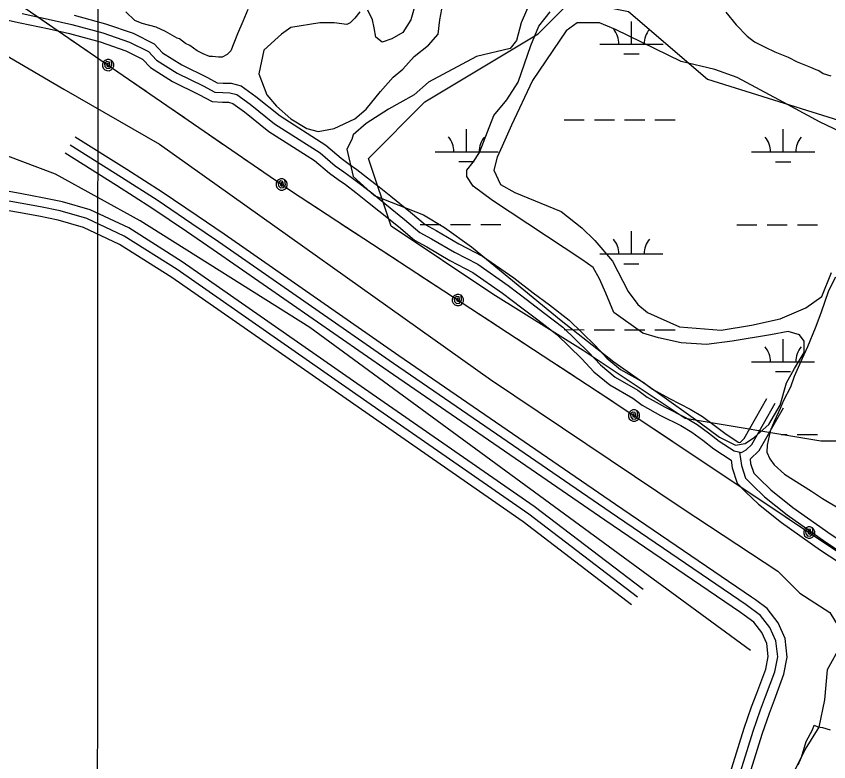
# Model space of a CAD drawing. Extents: x 3245246 to 3283090, y 806824 to 832173.
# Drawn here: x 3264999 to 3266287, y 824378 to 825560 of the extents above; entities that cross this region are included whole.
import ezdxf

# ---------------------------------------------------------------- set-up
doc = ezdxf.new("R2010")
doc.units = 0
for name, color, linetype in [('V-GRID-MAJR', 7, 'Continuous'), ('V-ROAD-CNTR', 7, 'Continuous'), ('V-SITE-VEGE', 7, 'Continuous'), ('V-TOPO-SHOR', 7, 'Continuous'), ('V-UTIL-LINE', 7, 'Continuous'), ('V-WETL-SWMP', 7, 'Continuous')]:
    doc.layers.add(name, color=color, linetype=linetype)

msp = doc.modelspace()

# ---------------------------------------------------------------- linework, layer by layer
at = {"layer": 'V-GRID-MAJR'}
msp.add_spline([(3265123.1, 812206.4), (3265125.8, 818265.2), (3265128.4, 824327.5), (3265131.1, 830389.8), (3265131.1, 830393.2)], degree=3, dxfattribs=at)
at = {"layer": 'V-ROAD-CNTR'}
for points in [[(3265009, 825564.3), (3265054.6, 825554.5), (3265087.3, 825547), (3265136.7, 825533.8), (3265178.8, 825519.1), (3265208.8, 825504), (3265221.7, 825490.3), (3265254.4, 825469.9), (3265295.5, 825449.5), (3265314.1, 825439.4), (3265326.9, 825438.9), (3265338, 825438.8), (3265349.2, 825435.7), (3265370.3, 825420.7), (3265408.7, 825389.7), (3265481.3, 825343.3), (3265505, 825323), (3265518.6, 825313.4), (3265530.2, 825305.1), (3265547, 825292.2), (3265565.6, 825277.7), (3265583.7, 825263.3), (3265614.8, 825237.9), (3265639.1, 825217.3), (3265657.7, 825207.3), (3265694, 825185.9), (3265730.9, 825166.8), (3265779, 825133.3), (3265809.7, 825109.7), (3265835.4, 825090.4), (3265866, 825066.8), (3265906.6, 825027.3), (3265925.5, 825007.2), (3265948.8, 824987.7), (3265984.9, 824967), (3265999.7, 824956), (3266027.8, 824940.4), (3266060.5, 824924), (3266078.8, 824912.7), (3266096.5, 824899.6), (3266113.7, 824886.5), (3266137.6, 824870.7), (3266149.1, 824868.2), (3266156.2, 824872.5), (3266165.4, 824881), (3266202.5, 824946.4)], [(3264954.8, 825560.6), (3265005.8, 825549.6), (3265051.3, 825539.9), (3265083.7, 825532.5), (3265132.3, 825519.4), (3265173, 825505.3), (3265199.7, 825491.8), (3265212.1, 825478.6), (3265247, 825456.8), (3265288.6, 825436.1), (3265310, 825424.6), (3265326.5, 825423.9), (3265335.9, 825423.8), (3265342.7, 825421.9), (3265361.2, 825408.7), (3265399.9, 825377.5), (3265472.3, 825331.2), (3265495.8, 825311.2), (3265509.9, 825301.2), (3265521.2, 825293.1), (3265537.8, 825280.3), (3265556.3, 825265.9), (3265574.3, 825251.6), (3265605.2, 825226.4), (3265630.6, 825204.8), (3265650.4, 825194.2), (3265686.7, 825172.7), (3265723.1, 825153.9), (3265770.2, 825121.2), (3265800.6, 825097.8), (3265826.3, 825078.4), (3265856.2, 825055.5), (3265895.9, 825016.8), (3265915.2, 824996.3), (3265940.2, 824975.4), (3265976.7, 824954.4), (3265991.6, 824943.4), (3266020.8, 824927.1), (3266053.1, 824910.9), (3266070.4, 824900.3), (3266087.5, 824887.6), (3266105.1, 824874.3), (3266132.5, 824856)], [(3265091, 825561.6), (3265141.1, 825548.1), (3265184.7, 825533), (3265217.9, 825516.2), (3265231.3, 825502), (3265261.7, 825483), (3265302.4, 825462.8), (3265318.1, 825454.3), (3265327.3, 825453.9), (3265340.2, 825453.7), (3265355.7, 825449.5), (3265379.4, 825432.6), (3265417.5, 825401.9), (3265490.2, 825355.4), (3265514.2, 825334.9), (3265527.3, 825325.7), (3265539.1, 825317.2), (3265556.2, 825304), (3265574.8, 825289.5), (3265593.1, 825275), (3265624.4, 825249.4), (3265647.6, 825229.7), (3265665.1, 825220.3), (3265701.2, 825199), (3265738.7, 825179.7), (3265787.9, 825145.4), (3265818.7, 825121.7), (3265844.5, 825102.3), (3265875.9, 825078.2), (3265917.3, 825037.8), (3265935.8, 825018.1), (3265957.4, 825000.1), (3265993.1, 824979.6), (3266007.9, 824968.7), (3266034.9, 824953.7), (3266067.8, 824937.1), (3266087.2, 824925.2), (3266105.5, 824911.6), (3266122.4, 824898.7), (3266143.5, 824884.7), (3266146.5, 824884.1), (3266147.2, 824884.5), (3266153.5, 824890.4), (3266189.4, 824953.8)], [(3266171.3, 824634.4), (3266165.1, 824639), (3265949.2, 824785.9), (3265605.7, 825021.8), (3265328.7, 825214.5), (3265286, 825243.5), (3265230.9, 825280.9), (3265174.4, 825317), (3265092.8, 825368.2)], [(3266011.2, 823923.6), (3266167.7, 824426.3), (3266179.2, 824460.2), (3266187.2, 824481.5), (3266201.8, 824520.7), (3266206.4, 824544.2), (3266203.6, 824569.6), (3266194.1, 824590.6), (3266179.1, 824609.9), (3266156.4, 824626.8), (3265940.7, 824773.5), (3265597.2, 825009.5), (3265320.2, 825202.1), (3265277.6, 825231.1), (3265222.7, 825268.3), (3265166.4, 825304.3), (3265084.8, 825355.5)], [(3266153.3, 824610.4), (3266147.7, 824614.6), (3265932.2, 824761.1), (3265588.7, 824997.1), (3265311.7, 825189.8), (3265269.2, 825218.7), (3265214.4, 825255.8), (3265158.4, 825291.6), (3265076.8, 825342.8)], [(3265993.2, 824650.8), (3265820.6, 824782.8), (3265563.5, 824961), (3265262.5, 825170.8), (3265177.8, 825224.7), (3265116.4, 825253.3), (3265072.7, 825265.9), (3265040.8, 825272.3), (3265008.4, 825278.4), (3264976.4, 825284.1), (3264928.9, 825279.2), (3264870.3, 825271.2)], [(3265984.1, 824638.8), (3265811.8, 824770.6), (3265554.9, 824948.7), (3265254.2, 825158.3), (3265170.5, 825211.5), (3265111.1, 825239.2), (3265069.1, 825251.3), (3265037.9, 825257.6), (3265005.7, 825263.6), (3264975.9, 825268.9), (3264930.7, 825264.3), (3264855.6, 825254)], [(3265974.9, 824626.9), (3265803, 824758.5), (3265546.4, 824936.4), (3265245.8, 825145.8), (3265163.3, 825198.3), (3265105.9, 825225.1), (3265065.6, 825236.8), (3265035.1, 825242.9), (3265003, 825248.9), (3264975.3, 825253.8), (3264932.5, 825249.4), (3264867.6, 825240.5)], [(3266162.6, 824857.9), (3266177.3, 824871.6), (3266215.5, 824939)], [(3266145.9, 824868.9), (3266148.9, 824847.5), (3266155.5, 824827.6), (3266166.1, 824816.8), (3266185.7, 824797.9), (3266221.5, 824769.2), (3266282.9, 824725.9), (3266363.3, 824673.2), (3266500.7, 824585.7), (3266565.5, 824541.6), (3266596.9, 824520.8), (3266617.3, 824502.4), (3266631.9, 824493.5), (3266653.1, 824488.5), (3266668.9, 824482.2), (3266684, 824474.3), (3266700.4, 824459.2), (3266706.4, 824449.8), (3266708.4, 824440.5), (3266701, 824433.1), (3266690.5, 824425.6), (3266642.7, 824395.5)], [(3266132.5, 824856), (3266134.2, 824844.1), (3266142.4, 824819.5), (3266155.6, 824806.1), (3266175.8, 824786.6), (3266212.5, 824757.2), (3266274.5, 824713.5), (3266355.2, 824660.6), (3266492.4, 824573.2), (3266557.1, 824529.2), (3266587.7, 824509), (3266608.3, 824490.4), (3266626.1, 824479.4), (3266648.6, 824474.1), (3266662.7, 824468.5), (3266675.2, 824461.9), (3266688.8, 824449.4), (3266692.3, 824444), (3266692, 824445.3), (3266691.3, 824444.6), (3266682.1, 824438), (3266634.7, 824408.1)], [(3266162.6, 824857.9), (3266163.5, 824850.9), (3266168.6, 824835.6), (3266176.7, 824827.5), (3266195.7, 824809.1), (3266230.5, 824781.2), (3266291.4, 824738.3), (3266371.4, 824685.8), (3266508.9, 824598.2), (3266573.8, 824554.1), (3266606.2, 824532.7), (3266626.3, 824514.5), (3266637.7, 824507.5), (3266657.6, 824502.8), (3266675.2, 824495.8), (3266692.7, 824486.6), (3266711.9, 824468.9), (3266720.5, 824455.7), (3266724.8, 824435.6), (3266710.7, 824421.6), (3266698.8, 824413.1), (3266650.7, 824382.8)], [(3266025.5, 823919.2), (3266182, 824421.6), (3266193.4, 824455.2), (3266201.2, 824476.2), (3266216.3, 824516.6), (3266221.6, 824543.6), (3266218.3, 824573.6), (3266207, 824598.4), (3266189.6, 824620.7), (3266171.3, 824634.4)], [(3265996.8, 823928.1), (3266153.5, 824430.9), (3266165.1, 824465.2), (3266173.1, 824486.7), (3266187.4, 824524.8), (3266191.3, 824544.9), (3266189, 824565.6), (3266181.2, 824582.8), (3266168.5, 824599.1), (3266153.3, 824610.4)]]:
    msp.add_lwpolyline(points, dxfattribs=at)
at = {"layer": 'V-SITE-VEGE'}
for p, q in [((3266124, 825566.7), (3266140.4, 825546.3)), ((3266140.4, 825546.3), (3266158, 825528.2)), ((3266158, 825528.2), (3266169.8, 825519.7)), ((3266169.8, 825519.7), (3266186.4, 825511.1)), ((3266186.4, 825511.1), (3266201.7, 825503.7)), ((3266201.7, 825503.7), (3266223.1, 825495.1)), ((3266223.1, 825495.1), (3266237.3, 825487.7)), ((3266237.3, 825487.7), (3266258.6, 825479.1)), ((3266258.6, 825479.1), (3266266.9, 825475.4)), ((3266266.9, 825475.4), (3266271.6, 825474.2)), ((3266271.6, 825474.2), (3266278.7, 825469.3)), ((3266278.7, 825469.3), (3266290.6, 825465.6)), ((3266298, 825146.2), (3266287, 825124.9)), ((3266287, 825124.9), (3266274.6, 825089.4)), ((3266274.6, 825089.4), (3266265.9, 825065.7)), ((3266265.9, 825065.7), (3266253.6, 825036)), ((3266253.6, 825036), (3266245, 825017.1)), ((3266245, 825017.1), (3266232.7, 824988.7)), ((3266232.7, 824988.7), (3266226.5, 824972.1)), ((3266226.5, 824972.1), (3266215.5, 824950.8)), ((3266215.5, 824950.8), (3266210.5, 824937.8)), ((3266210.5, 824937.8), (3266200.7, 824917.7)), ((3266200.7, 824917.7), (3266194.5, 824902.3)), ((3266194.5, 824902.3), (3266189.5, 824879.7)), ((3266189.5, 824879.7), (3266189.3, 824869)), ((3266189.3, 824869), (3266193.9, 824858.2)), ((3266193.9, 824858.2), (3266200.9, 824848.6)), ((3266200.9, 824848.6), (3266217.4, 824834)), ((3266217.4, 824834), (3266259.9, 824807.2)), ((3266259.9, 824807.2), (3266277.6, 824795.1)), ((3266277.6, 824795.1), (3266304.8, 824779.2)), ((3266261.5, 824428.4), (3266264, 824435.8)), ((3266264, 824435.8), (3266270.1, 824433.3)), ((3266270.1, 824433.3), (3266277.5, 824432.1)), ((3266277.5, 824432.1), (3266289.8, 824428.3)), ((3266251.5, 824410), (3266261.5, 824428.4)), ((3266243.9, 824385.3), (3266251.5, 824410)), ((3266238.9, 824373), (3266243.9, 824385.3))]:
    msp.add_line(p, q, dxfattribs=at)
msp.add_lwpolyline([(3265366.4, 825570.5), (3265358.3, 825551.9), (3265350.2, 825532.1), (3265339.7, 825505.4), (3265333.9, 825499.5), (3265325.7, 825494.9), (3265319.9, 825494.9), (3265310.6, 825496.1), (3265305.9, 825496.1), (3265295.5, 825500.7), (3265286.1, 825505.4), (3265274.5, 825513.5), (3265267.5, 825517), (3265258.2, 825524), (3265254.7, 825525.2), (3265236.1, 825535.6), (3265221, 825542.6), (3265198.9, 825548.4), (3265187.2, 825553.1), (3265173.3, 825567.1)], dxfattribs=at)
at = {"layer": 'V-TOPO-SHOR'}
for points in [[(3264688.4, 825622.3), (3264753.5, 825596.2), (3264805.6, 825591.8), (3264948.8, 825518), (3265074.6, 825444.2), (3265226.4, 825357.3), (3265751.3, 824983.9), (3266055, 824779.8), (3266206.8, 824679.9), (3266241.5, 824645.2), (3266289.2, 824614.8), (3266302.2, 824593.1), (3266306.6, 824562.7), (3266284.9, 824523.7), (3266280.5, 824476), (3266271.8, 824432.6), (3266250.1, 824397.9), (3266224, 824345.8), (3266206.6, 824267.7), (3266206.6, 824241.7), (3266202.3, 824211.3)], [(3265543.8, 825567.3), (3265536.2, 825557.1), (3265528.6, 825549.5), (3265523.6, 825547), (3265503.3, 825549.5), (3265480.5, 825549.6), (3265434.8, 825542), (3265419.6, 825531.8), (3265414.5, 825526.8), (3265391.7, 825506.5), (3265384.1, 825468.5), (3265396.7, 825435.5), (3265411.9, 825417.7), (3265434.7, 825397.5), (3265460.1, 825382.2), (3265477.8, 825377.1), (3265503.2, 825382.2), (3265536.2, 825397.4), (3265553.9, 825412.6), (3265576.7, 825440.5), (3265597, 825463.3), (3265612.3, 825476), (3265630, 825496.2), (3265652.8, 825514), (3265668.1, 825531.7), (3265670.6, 825554.5), (3265675.7, 825579.9)], [(3265815.1, 825584.9), (3265799.9, 825549.4), (3265792.3, 825521.5), (3265782.1, 825508.9), (3265728.9, 825496.2), (3265652.8, 825455.7), (3265630, 825435.4), (3265607.2, 825422.7), (3265589.4, 825412.6), (3265553.9, 825389.8), (3265533.6, 825372.1), (3265531.1, 825364.4), (3265523.5, 825349.2), (3265533.6, 825306.1), (3265566.5, 825275.7), (3265645.1, 825245.2), (3265678.1, 825224.9), (3265721.2, 825194.5), (3265863.1, 825077.8), (3265946.7, 825011.9), (3266015.2, 824963.7), (3266083.6, 824915.5), (3266114, 824892.6), (3266139.3, 824879.9), (3266154.6, 824882.5), (3266169.8, 824892.6), (3266192.6, 824912.9), (3266210.4, 824943.3), (3266220.5, 824978.8), (3266233.2, 825001.6), (3266248.4, 825026.9), (3266248.4, 825044.7), (3266240.8, 825054.8), (3266223.1, 825059.9), (3266195.2, 825054.8), (3266134.3, 825044.7), (3266093.8, 825039.7), (3266053.2, 825042.2), (3266017.7, 825049.9), (3265992.4, 825057.5), (3265946.8, 825090.5), (3265934.1, 825120.9), (3265924, 825143.7), (3265913.8, 825161.5), (3265896.1, 825174.1), (3265754.1, 825268), (3265723.7, 825290.8), (3265713.6, 825306.1), (3265713.6, 825316.2), (3265723.7, 825328.9), (3265733.9, 825344.1), (3265746.6, 825377), (3265756.7, 825402.4), (3265777, 825427.7), (3265794.8, 825455.6), (3265815.1, 825513.9), (3265827.8, 825544.3), (3265845.5, 825567.1)], [(3265632.6, 825582.4), (3265625, 825554.6), (3265612.3, 825534.3), (3265594.5, 825524.1), (3265579.3, 825519.1), (3265569.2, 825526.7), (3265566.6, 825541.9), (3265564.1, 825554.6), (3265556.5, 825569.8)], [(3266317, 825371.7), (3266273.9, 825392), (3266208, 825427.5), (3266142.1, 825463.1), (3266106.6, 825475.8), (3266053.4, 825488.5), (3265949.5, 825539.2), (3265924.1, 825549.4), (3265888.6, 825549.4), (3265870.9, 825536.7), (3265817.6, 825458.1), (3265784.6, 825387.2), (3265769.4, 825354.2), (3265761.8, 825336.5), (3265756.7, 825316.2), (3265766.8, 825293.4), (3265789.6, 825280.7), (3265863.2, 825250.2), (3265896.1, 825224.8), (3265916.4, 825204.6), (3265944.3, 825171.6), (3265969.6, 825123.4), (3265984.8, 825103.1), (3266000, 825090.4), (3266050.7, 825067.6), (3266116.6, 825062.5), (3266164.8, 825070.1), (3266210.4, 825080.2), (3266251, 825097.9), (3266276.4, 825115.7), (3266291.6, 825153.7)], [(3266163.4, 824554.1), (3265464.9, 825066.5), (3265196, 825235.8), (3265061.5, 825309.7), (3264957.4, 825348.8)]]:
    msp.add_lwpolyline(points, dxfattribs=at)
at = {"layer": 'V-UTIL-LINE'}
for points in [[(3264099.8, 825945.6), (3264926.9, 825632.5), (3265435.8, 825282.5), (3265934, 824956.7), (3266788.2, 824386.1)], [(3265023.8, 825565.9), (3265051.9, 825546.6)], [(3265084.8, 825523.9), (3265112.8, 825504.7)], [(3265145, 825482.6), (3265145, 825485.5), (3265143, 825484.1), (3265143.1, 825481.4), (3265145.7, 825480), (3265147.8, 825482.7), (3265147, 825487.3), (3265142.8, 825488.1), (3265139.1, 825484.9), (3265139.7, 825480.4), (3265142.8, 825477.1), (3265147.6, 825477.5), (3265150.9, 825481.9), (3265150.1, 825490), (3265146.8, 825491.4), (3265143.3, 825491.4), (3265140.1, 825490.1), (3265137.5, 825487.7), (3265136.2, 825484.4), (3265136.1, 825480.9), (3265137.4, 825477.7), (3265139.9, 825475.2), (3265143.1, 825473.8), (3265146.6, 825473.7), (3265149.9, 825475), (3265152.4, 825477.5), (3265153.8, 825480.7), (3265153.8, 825484.2), (3265152.5, 825487.5), (3265150.1, 825490)], [(3265177.1, 825460.5), (3265205.1, 825441.2)], [(3265238.1, 825418.5), (3265266.1, 825399.3)], [(3265299, 825376.6), (3265327.1, 825357.3)], [(3265360, 825334.7), (3265388, 825315.4)], [(3265420.2, 825293.3), (3265420.2, 825296.2), (3265418.2, 825294.8), (3265418.3, 825292.1), (3265420.9, 825290.7), (3265423, 825293.4), (3265422.2, 825298.1), (3265418, 825298.8), (3265414.3, 825295.7), (3265414.9, 825291.1), (3265418, 825287.9), (3265422.8, 825288.3), (3265426.1, 825292.6), (3265425.3, 825300.7), (3265422, 825302.1), (3265418.5, 825302.2), (3265415.3, 825300.9), (3265412.7, 825298.4), (3265411.4, 825295.2), (3265411.3, 825291.7), (3265412.6, 825288.4), (3265415.1, 825285.9), (3265418.3, 825284.5), (3265421.8, 825284.5), (3265425.1, 825285.8), (3265427.6, 825288.2), (3265429, 825291.4), (3265429, 825295), (3265427.7, 825298.2), (3265425.3, 825300.7)], [(3265452.6, 825271.6), (3265481, 825253)], [(3265514.5, 825231.1), (3265542.9, 825212.5)], [(3265576.4, 825190.6), (3265604.9, 825172)], [(3265638.3, 825150.1), (3265666.8, 825131.5)], [(3265699.4, 825110.1), (3265699.4, 825113), (3265697.5, 825111.6), (3265697.6, 825108.9), (3265700.2, 825107.5), (3265702.2, 825110.3), (3265701.4, 825114.9), (3265697.2, 825115.5), (3265693.5, 825112.3), (3265694.2, 825107.8), (3265697.3, 825104.6), (3265702.1, 825105.1), (3265705.4, 825109.6), (3265704.4, 825117.6), (3265701.1, 825119), (3265697.6, 825118.9), (3265694.4, 825117.5), (3265691.9, 825115), (3265690.6, 825111.8), (3265690.6, 825108.3), (3265692, 825105), (3265694.5, 825102.6), (3265697.8, 825101.3), (3265701.3, 825101.3), (3265704.5, 825102.7), (3265707, 825105.2), (3265708.3, 825108.4), (3265708.2, 825112), (3265706.9, 825115.2), (3265704.4, 825117.6)], [(3265732.1, 825088.8), (3265760.5, 825070.2)], [(3265794, 825048.3), (3265822.4, 825029.6)], [(3265855.9, 825007.7), (3265884.4, 824989.1)], [(3265917.8, 824967.2), (3265934, 824956.7), (3265946.2, 824948.5)], [(3265978.7, 824926.8), (3265978.6, 824929.7), (3265976.7, 824928.4), (3265976.8, 824925.6), (3265979.4, 824924.3), (3265981.5, 824927), (3265980.7, 824931.6), (3265976.4, 824932.3), (3265972.8, 824929.1), (3265973.4, 824924.6), (3265976.5, 824921.4), (3265981.3, 824921.8), (3265984.6, 824926.2), (3265983.7, 824934.3), (3265980.4, 824935.7), (3265976.9, 824935.7), (3265973.7, 824934.3), (3265971.2, 824931.8), (3265969.8, 824928.6), (3265969.8, 824925.1), (3265971.2, 824921.8), (3265973.7, 824919.4), (3265976.9, 824918), (3265980.4, 824918), (3265983.7, 824919.4), (3265986.1, 824921.8), (3265987.5, 824925.1), (3265987.5, 824928.6), (3265986.1, 824931.8), (3265983.7, 824934.3)], [(3266011.1, 824905.2), (3266039.4, 824886.3)], [(3266072.6, 824864.1), (3266100.9, 824845.2)], [(3266134.1, 824823), (3266162.4, 824804.1)], [(3266195.7, 824781.9), (3266224, 824763)], [(3266256.4, 824741.3), (3266256.3, 824744.2), (3266254.5, 824742.8), (3266254.6, 824740.1), (3266257.2, 824738.7), (3266259.2, 824741.5), (3266258.4, 824746.1), (3266254.2, 824746.8), (3266250.5, 824743.6), (3266251.2, 824739.1), (3266254.3, 824735.8), (3266259.1, 824736.3), (3266262.4, 824740.7), (3266261.4, 824748.8), (3266258.1, 824750.2), (3266254.6, 824750.2), (3266251.4, 824748.8), (3266248.9, 824746.3), (3266247.6, 824743.1), (3266247.6, 824739.6), (3266248.9, 824736.3), (3266251.4, 824733.8), (3266254.6, 824732.5), (3266258.1, 824732.5), (3266261.4, 824733.8), (3266263.9, 824736.3), (3266265.2, 824739.6), (3266265.2, 824743.1), (3266263.9, 824746.3), (3266261.4, 824748.8)]]:
    msp.add_lwpolyline(points, dxfattribs=at)
at = {"layer": 'V-WETL-SWMP'}
for p, q in [((3265974.7, 825515.8), (3265974.7, 825551.8)), ((3265924.7, 825515.8), (3266024.7, 825515.7)), ((3265962.7, 825500.3), (3265986.7, 825500.3)), ((3265867.8, 825395.7), (3265899.8, 825395.7)), ((3265915.8, 825395.7), (3265947.8, 825395.7)), ((3265963.8, 825395.7), (3265995.8, 825395.7)), ((3266011.8, 825395.7), (3266043.8, 825395.7)), ((3265713.2, 825345.1), (3265713.2, 825381.1)), ((3266215.1, 825344.8), (3266215.1, 825380.8)), ((3265663.2, 825345.1), (3265763.2, 825345)), ((3266165.1, 825344.9), (3266265.1, 825344.8)), ((3265701.2, 825329.6), (3265725.2, 825329.6)), ((3266203.1, 825329.4), (3266227.1, 825329.4)), ((3265639.7, 825229.7), (3265671.7, 825229.6)), ((3265687.7, 825229.6), (3265719.7, 825229.6)), ((3265735.7, 825229.6), (3265767.7, 825229.6)), ((3266141.6, 825229.4), (3266173.6, 825229.4)), ((3266189.6, 825229.4), (3266221.6, 825229.4)), ((3266237.6, 825229.4), (3266269.6, 825229.4)), ((3265974.5, 825183.1), (3265974.6, 825219.1)), ((3265924.5, 825183.1), (3266024.5, 825183.1)), ((3265962.5, 825167.7), (3265986.5, 825167.6)), ((3265867.7, 825063.1), (3265899.7, 825063)), ((3265915.7, 825063), (3265947.7, 825063)), ((3265963.7, 825063), (3265995.7, 825063)), ((3266011.7, 825063), (3266043.7, 825063)), ((3266214.9, 825012.2), (3266215, 825048.2)), ((3266164.9, 825012.2), (3266264.9, 825012.1)), ((3266202.9, 824996.7), (3266226.9, 824996.7)), ((3266212, 824896.7), (3266221.5, 824896.7)), ((3266237.5, 824896.7), (3266269.5, 824896.7))]:
    msp.add_line(p, q, dxfattribs=at)
msp.add_lwpolyline([(3266417.9, 824886.3), (3266274.6, 824886.3), (3266059.5, 824922.2), (3265898.2, 825029.8), (3265754.8, 825119.5), (3265593.6, 825227.1), (3265557.7, 825334.7), (3265647.3, 825424.4), (3265826.5, 825532), (3265880.3, 825585.8), (3265969.9, 825567.8), (3266095.4, 825460.2), (3266382.1, 825370.6)], dxfattribs=at)
for centre, start, end in [((3265919.5, 825516.3), 359.2032, 40.7468), ((3266029.9, 825516.2), 139.2032, 180.7468), ((3265657.9, 825345.6), 359.2032, 40.7468), ((3265768.4, 825345.5), 139.2032, 180.7468), ((3266159.8, 825345.3), 359.2032, 40.7468), ((3266270.3, 825345.3), 139.2032, 180.7468), ((3265919.3, 825183.6), 359.2032, 40.7468), ((3266029.8, 825183.5), 139.2032, 180.7468), ((3266159.7, 825012.7), 359.2032, 40.7468), ((3266270.2, 825012.6), 139.2032, 180.7468)]:
    msp.add_arc(centre, 35.2, start, end, dxfattribs=at)

doc.saveas('drawing.dxf')
